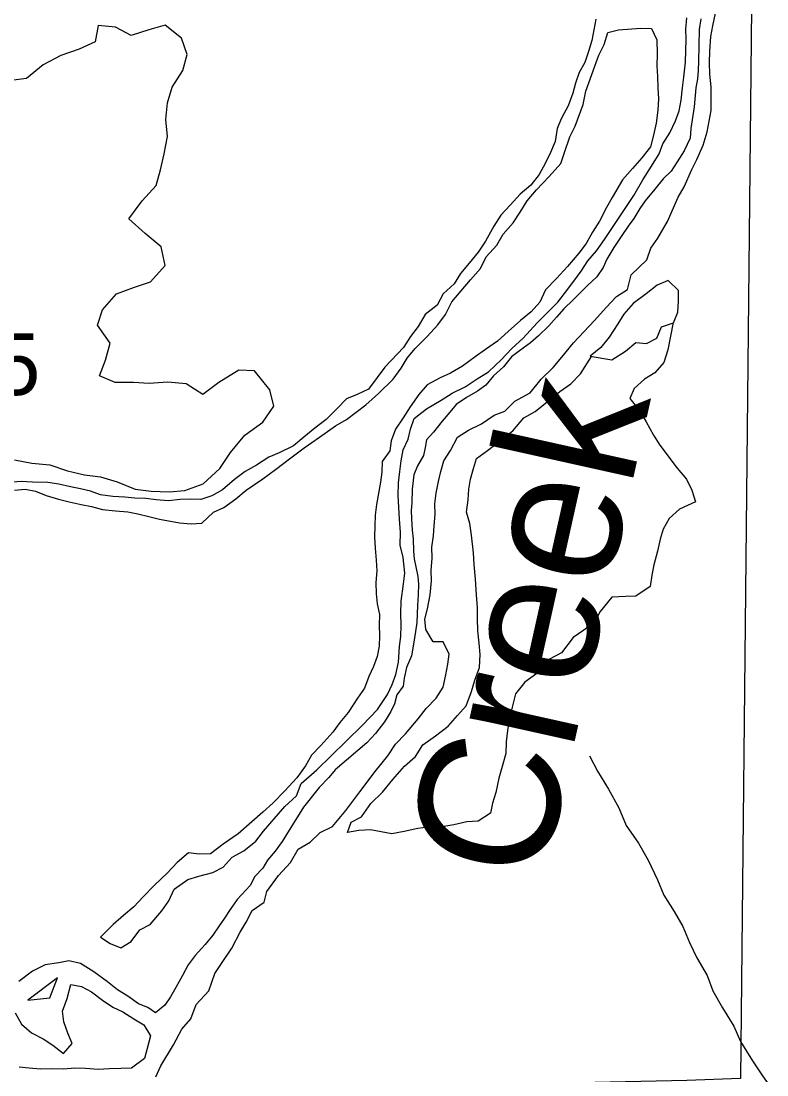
# Model space of a CAD drawing. Extents: x 0 to 34, y 0 to 22.
# Drawn here: x 2.5423 to 2.7946, y 15.4381 to 15.7948 of the extents above; entities that cross this region are included whole.
import ezdxf

# ---------------------------------------------------------------- set-up
doc = ezdxf.new("R2010")
doc.units = 0
for name, color, linetype in [('GM_X_Corporation', 7, 'Continuous'), ('GM_X_Major_Lake', 7, 'Continuous'), ('GM_X_Minor_River', 7, 'Continuous'), ('GM_X_Minor_River_Text', 7, 'Continuous'), ('GM_X_Section_Text', 7, 'Continuous')]:
    doc.layers.add(name, color=color, linetype=linetype)

msp = doc.modelspace()

# ---------------------------------------------------------------- linework, layer by layer
at = {"layer": 'GM_X_Corporation'}
msp.add_lwpolyline([(2.28152, 15.93664), (2.79079, 15.94235), (2.78571, 15.43693), (2.76751, 15.43626), (2.27529, 15.42554)], close=True, dxfattribs=at)
at = {"layer": 'GM_X_Major_Lake'}
msp.add_lwpolyline([(2.54014, 15.64632), (2.546, 15.6452), (2.55205, 15.64464), (2.55807, 15.64257), (2.56373, 15.64127), (2.56921, 15.64054), (2.57486, 15.63886), (2.58087, 15.6364), (2.58635, 15.63568), (2.59242, 15.6355), (2.59775, 15.63592), (2.60389, 15.63821), (2.60954, 15.64337), (2.61311, 15.64877), (2.61803, 15.65471), (2.62404, 15.6591), (2.6278, 15.6645), (2.62644, 15.67005), (2.6213, 15.67647), (2.61599, 15.67662), (2.60923, 15.67244), (2.6038, 15.66842), (2.59821, 15.672), (2.59196, 15.67256), (2.58568, 15.67217), (2.58038, 15.67252), (2.57411, 15.67251), (2.56886, 15.67475), (2.57091, 15.68001), (2.5724, 15.68586), (2.56821, 15.69187), (2.56988, 15.69714), (2.57459, 15.70251), (2.58073, 15.7048), (2.58609, 15.70655), (2.591, 15.71211), (2.58966, 15.71842), (2.58428, 15.72294), (2.57873, 15.72785), (2.58327, 15.73399), (2.58797, 15.73917), (2.58945, 15.74445), (2.59074, 15.74992), (2.59186, 15.75578), (2.59126, 15.7615), (2.59181, 15.76718), (2.59347, 15.77245), (2.59705, 15.77805), (2.59854, 15.78352), (2.59661, 15.78908), (2.59103, 15.79342), (2.58548, 15.79187), (2.57955, 15.78995), (2.57431, 15.79276), (2.56844, 15.79331), (2.56733, 15.78784), (2.56195, 15.78533), (2.55581, 15.78323), (2.54983, 15.77998), (2.5442, 15.77539), (2.5381, 15.77462)], dxfattribs=at)
at = {"layer": 'GM_X_Minor_River'}
for points in [[(2.7367, 15.79549), (2.73536, 15.78831), (2.7343, 15.78454), (2.73306, 15.78078), (2.73106, 15.77741), (2.72982, 15.77384), (2.72897, 15.77045), (2.72732, 15.76612), (2.72512, 15.76201), (2.72369, 15.75844), (2.723, 15.75409), (2.72137, 15.75034), (2.71955, 15.74659), (2.71755, 15.74285), (2.71479, 15.73932), (2.71109, 15.73619), (2.70776, 15.73249), (2.70463, 15.72916), (2.70225, 15.72543), (2.69944, 15.72038), (2.69687, 15.71665), (2.69392, 15.71294), (2.69097, 15.70942), (2.68878, 15.70587), (2.68508, 15.70255), (2.68307, 15.69862), (2.67899, 15.69551), (2.6766, 15.6914), (2.67403, 15.68805), (2.67165, 15.68432), (2.66538, 15.67766), (2.66281, 15.67413), (2.65986, 15.67022), (2.65601, 15.66844), (2.65236, 15.66702), (2.64923, 15.66369), (2.64552, 15.66), (2.64164, 15.65707), (2.63794, 15.65395), (2.63444, 15.65101), (2.62963, 15.64868), (2.62617, 15.64726), (2.62191, 15.64453), (2.61806, 15.64236), (2.61456, 15.63961)], [(2.67063, 15.62185), (2.67037, 15.62622), (2.66984, 15.63422), (2.66997, 15.63858), (2.67045, 15.64237), (2.67093, 15.64597), (2.67161, 15.64975), (2.67323, 15.65331), (2.67409, 15.6567), (2.67533, 15.66028), (2.67941, 15.66358), (2.68443, 15.66648), (2.6881, 15.66884), (2.69253, 15.67099), (2.6966, 15.67372), (2.70046, 15.67608), (2.70475, 15.68014), (2.70828, 15.68403), (2.71218, 15.68752), (2.71688, 15.69271), (2.72059, 15.6964), (2.72391, 15.69973), (2.72648, 15.70307), (2.72924, 15.70679), (2.7318, 15.71014), (2.73399, 15.71368), (2.73694, 15.71702), (2.73971, 15.72093), (2.74209, 15.72466), (2.74467, 15.72839), (2.74685, 15.73174), (2.74962, 15.73584), (2.75262, 15.74108), (2.7556, 15.74574), (2.75819, 15.74984), (2.75942, 15.75323), (2.7618, 15.75696), (2.76363, 15.76109), (2.76487, 15.76447), (2.76554, 15.76806), (2.76604, 15.77223), (2.76652, 15.77582), (2.76705, 15.78094), (2.76727, 15.78872), (2.76717, 15.79214), (2.76747, 15.79593)], [(2.67229, 15.55359), (2.67661, 15.5586), (2.67937, 15.56213), (2.6827, 15.56564), (2.68508, 15.56937), (2.68596, 15.57353), (2.68663, 15.57712), (2.68711, 15.58052), (2.68514, 15.58476), (2.68172, 15.58467), (2.67918, 15.58892), (2.6789, 15.59235), (2.67976, 15.59593), (2.68066, 15.60066), (2.68117, 15.60539), (2.68108, 15.60882), (2.68139, 15.61299), (2.6813, 15.61679), (2.68179, 15.62057), (2.68208, 15.62399), (2.68238, 15.62778), (2.68229, 15.63139), (2.68277, 15.63499), (2.68346, 15.63896), (2.68431, 15.64235), (2.68536, 15.64593), (2.68755, 15.64948), (2.68996, 15.65397), (2.69363, 15.65633), (2.69806, 15.65848), (2.70232, 15.6614), (2.70597, 15.66282), (2.70929, 15.66614), (2.7145, 15.66903), (2.71824, 15.67367), (2.72233, 15.67754), (2.72528, 15.68107), (2.72922, 15.68589), (2.73627, 15.69348), (2.74019, 15.69793), (2.74371, 15.70162), (2.74739, 15.70399), (2.74867, 15.70889), (2.75394, 15.71406), (2.75538, 15.71801), (2.75775, 15.72136), (2.76095, 15.72697), (2.7646, 15.73522), (2.7666, 15.73877), (2.76924, 15.74459), (2.77085, 15.74796), (2.77308, 15.75283), (2.77435, 15.75736), (2.77569, 15.76454), (2.77579, 15.76815), (2.77573, 15.77252), (2.77528, 15.7769), (2.7752, 15.7807), (2.77532, 15.78469), (2.77565, 15.78962), (2.77632, 15.79321), (2.7772, 15.79755)], [(2.77221, 15.79561), (2.77173, 15.79201), (2.77142, 15.78119), (2.77133, 15.77815), (2.77106, 15.77531), (2.7706, 15.77229), (2.77003, 15.76584), (2.76957, 15.76282), (2.76887, 15.75847), (2.76859, 15.75524), (2.76657, 15.75093), (2.76419, 15.7472), (2.7622, 15.74403), (2.75947, 15.74145), (2.75671, 15.73792), (2.75337, 15.73402), (2.75159, 15.73142), (2.74959, 15.72805), (2.74762, 15.72545), (2.74524, 15.72191), (2.74286, 15.71818), (2.74047, 15.71426), (2.73925, 15.71144), (2.73707, 15.70828), (2.73395, 15.70533), (2.72906, 15.70053), (2.72594, 15.69739), (2.72339, 15.69461), (2.72084, 15.69164), (2.71733, 15.68833), (2.7146, 15.68593), (2.71091, 15.68319), (2.7082, 15.68118), (2.70545, 15.67784), (2.70213, 15.67471), (2.69957, 15.67155), (2.69667, 15.66954), (2.693, 15.66737), (2.68951, 15.665), (2.68735, 15.6624), (2.6848, 15.65944), (2.68184, 15.65572), (2.67949, 15.65313), (2.67904, 15.65048), (2.67839, 15.64784), (2.67639, 15.64429), (2.67517, 15.64128), (2.67465, 15.63636), (2.67452, 15.6318), (2.67425, 15.62915)], [(2.54004, 15.63606), (2.54365, 15.63634), (2.54724, 15.63566), (2.55081, 15.63423), (2.55495, 15.63297), (2.55853, 15.63211), (2.56268, 15.63123), (2.56608, 15.63056), (2.56985, 15.6295), (2.5742, 15.629), (2.57837, 15.62869), (2.58177, 15.62802), (2.58554, 15.62715), (2.58912, 15.62629), (2.59592, 15.62495), (2.59989, 15.62465), (2.60351, 15.62492), (2.60741, 15.62861), (2.61088, 15.63022), (2.61495, 15.63314), (2.61845, 15.63608), (2.62406, 15.63991), (2.62833, 15.64302), (2.63357, 15.64704), (2.63803, 15.65034), (2.64326, 15.65398), (2.64868, 15.65782), (2.65235, 15.65999), (2.65895, 15.66493), (2.66323, 15.6688), (2.66812, 15.6736), (2.67088, 15.67732), (2.67287, 15.68068), (2.67563, 15.68402), (2.67973, 15.68808), (2.68326, 15.69197), (2.68582, 15.6955), (2.68804, 15.69981), (2.69432, 15.70723), (2.69766, 15.71112), (2.69967, 15.71505), (2.7032, 15.71894), (2.70539, 15.72268), (2.70873, 15.72657), (2.71111, 15.73011), (2.7135, 15.73403), (2.71664, 15.73774), (2.72095, 15.74218), (2.72487, 15.74662), (2.72612, 15.75039), (2.72798, 15.75566), (2.72979, 15.75921), (2.73246, 15.76654), (2.73335, 15.77108), (2.73644, 15.77954), (2.73769, 15.7833), (2.7395, 15.78686), (2.74075, 15.791), (2.74439, 15.79185), (2.75199, 15.79239), (2.7556, 15.79229), (2.75739, 15.78843), (2.75744, 15.78368), (2.75733, 15.7797), (2.7576, 15.77608), (2.75769, 15.77228), (2.75796, 15.76847), (2.75766, 15.76468), (2.75716, 15.76032), (2.75628, 15.75617), (2.75522, 15.75221), (2.75226, 15.7485), (2.74912, 15.74498), (2.74579, 15.74108), (2.7422, 15.73511), (2.74039, 15.73174), (2.73798, 15.72706), (2.7356, 15.72333), (2.7334, 15.71959), (2.73103, 15.71624), (2.72711, 15.71179), (2.72338, 15.70772), (2.71967, 15.70384), (2.71784, 15.69971)], [(2.73482, 15.68139), (2.74215, 15.6802), (2.74679, 15.68311), (2.75029, 15.68605), (2.75389, 15.68575), (2.75736, 15.68755), (2.75899, 15.6913), (2.76301, 15.69271), (2.76444, 15.69628), (2.76474, 15.70007), (2.76465, 15.70368), (2.76114, 15.70701), (2.75749, 15.70541), (2.7538, 15.70247), (2.74934, 15.69918), (2.7462, 15.69566), (2.74421, 15.6923), (2.74123, 15.68783), (2.73847, 15.6843), (2.73478, 15.68136)], [(2.71784, 15.69971), (2.7149, 15.69637), (2.71121, 15.69344), (2.70711, 15.68976), (2.70341, 15.68645), (2.69935, 15.68371), (2.69586, 15.68116), (2.69159, 15.67805), (2.68754, 15.6757), (2.68408, 15.67409), (2.67964, 15.67174), (2.67689, 15.6684), (2.67393, 15.66431), (2.67154, 15.66058), (2.66896, 15.65666), (2.66752, 15.65271), (2.66704, 15.64931), (2.66447, 15.64577), (2.66437, 15.64217), (2.66389, 15.63876), (2.66254, 15.6312), (2.66206, 15.6276), (2.66196, 15.624), (2.66185, 15.6202), (2.66212, 15.61639), (2.66239, 15.61239), (2.66266, 15.60878), (2.66236, 15.6048), (2.66244, 15.60099), (2.66272, 15.59757), (2.66357, 15.59393), (2.66347, 15.59032), (2.66356, 15.5869), (2.66346, 15.5833), (2.66278, 15.5797), (2.66155, 15.57632), (2.65993, 15.57295), (2.65849, 15.569), (2.65612, 15.56565), (2.65294, 15.5608), (2.65019, 15.55746), (2.64782, 15.55411), (2.6437, 15.54967), (2.64057, 15.54634), (2.63857, 15.54279), (2.63561, 15.53869), (2.63149, 15.53425), (2.62758, 15.53018), (2.62407, 15.52705), (2.62037, 15.52374), (2.6157, 15.5197), (2.61067, 15.51623), (2.6064, 15.51294), (2.6026, 15.51286), (2.599, 15.51334), (2.59511, 15.51003), (2.59179, 15.50652), (2.5873, 15.50228), (2.58358, 15.49839), (2.58045, 15.49506), (2.57695, 15.49212), (2.57344, 15.489), (2.56914, 15.48475), (2.5725, 15.48256), (2.57606, 15.48113), (2.57954, 15.48331), (2.5825, 15.48722), (2.58597, 15.48902), (2.5899, 15.49365), (2.59227, 15.497), (2.59409, 15.50094), (2.59874, 15.50423), (2.60239, 15.50545), (2.60717, 15.50664), (2.61063, 15.50844), (2.61377, 15.51177), (2.61763, 15.51394), (2.62171, 15.51724), (2.62427, 15.52059), (2.63153, 15.52893), (2.63543, 15.53262), (2.63707, 15.53675), (2.64233, 15.54135), (2.64721, 15.54615), (2.65229, 15.55113), (2.65776, 15.55648), (2.66284, 15.56184), (2.66622, 15.56688), (2.66783, 15.57025), (2.66906, 15.57363), (2.66994, 15.57779), (2.67028, 15.5831), (2.67076, 15.5865), (2.67087, 15.5903), (2.67079, 15.59429), (2.67091, 15.59847), (2.67165, 15.60434), (2.67213, 15.60793), (2.67152, 15.61327), (2.6705, 15.61748), (2.67063, 15.62185)], [(2.76115, 15.6836), (2.76299, 15.69285)], [(2.67993, 15.52202), (2.6765, 15.52155), (2.67192, 15.52054), (2.66772, 15.51972), (2.66054, 15.52106), (2.65655, 15.5208), (2.65273, 15.52015), (2.65397, 15.52372), (2.65744, 15.52552), (2.66061, 15.52999), (2.66452, 15.53387), (2.66805, 15.53814), (2.67198, 15.54258), (2.67568, 15.5459), (2.67826, 15.54981), (2.68252, 15.55292), (2.68679, 15.55621), (2.68993, 15.55973), (2.69287, 15.56307), (2.69472, 15.56795), (2.69578, 15.57172), (2.69742, 15.57605), (2.69755, 15.58041), (2.69727, 15.58422), (2.69682, 15.58841), (2.69675, 15.59259), (2.69667, 15.59621), (2.69641, 15.60058), (2.69599, 15.60592), (2.69556, 15.61087), (2.6953, 15.61487), (2.69471, 15.62077), (2.69406, 15.62478), (2.69303, 15.62861), (2.69353, 15.63278), (2.69382, 15.63638), (2.6943, 15.63978), (2.69535, 15.64336), (2.6964, 15.64675), (2.70008, 15.6495), (2.70396, 15.65242), (2.70862, 15.65609), (2.71236, 15.66054), (2.71622, 15.66271), (2.71971, 15.66546), (2.72457, 15.6695), (2.72825, 15.67205), (2.73157, 15.67538), (2.73527, 15.68126)], [(2.76107, 15.68357), (2.75978, 15.67931), (2.75665, 15.67579), (2.75317, 15.67361), (2.74966, 15.67048), (2.74823, 15.66711), (2.75171, 15.66264), (2.7537, 15.65916), (2.75623, 15.65472), (2.75841, 15.65123), (2.76427, 15.64346), (2.76739, 15.63976), (2.76918, 15.6361), (2.7704, 15.63208), (2.76501, 15.62957), (2.7615, 15.62645), (2.7595, 15.62289), (2.75846, 15.6195), (2.75758, 15.61535), (2.75631, 15.61083), (2.75564, 15.60724), (2.75515, 15.60345), (2.75031, 15.60017), (2.74689, 15.60008), (2.74214, 15.59984), (2.73821, 15.59501), (2.7364, 15.59145), (2.73271, 15.58871), (2.72903, 15.58615), (2.72509, 15.58095), (2.72104, 15.57879), (2.71673, 15.57397), (2.71266, 15.57105), (2.70951, 15.56715), (2.70843, 15.56262), (2.70736, 15.55828), (2.70687, 15.55468), (2.70639, 15.5509), (2.70627, 15.54691), (2.70522, 15.54333), (2.70395, 15.53862), (2.70286, 15.53371), (2.70181, 15.53013), (2.70114, 15.52673), (2.69689, 15.524), (2.69308, 15.52373), (2.68869, 15.52272), (2.68468, 15.52208), (2.67993, 15.52202)], [(2.61456, 15.63961), (2.61047, 15.63612), (2.60681, 15.63414), (2.60317, 15.63291), (2.59975, 15.63301), (2.59614, 15.63292), (2.59214, 15.63247), (2.58798, 15.63278), (2.58457, 15.63326), (2.58078, 15.63337), (2.57737, 15.63366), (2.57339, 15.63396), (2.56923, 15.63446), (2.56585, 15.6357), (2.56245, 15.63655), (2.55906, 15.63722), (2.55509, 15.6381), (2.55131, 15.63859), (2.54619, 15.63873), (2.5424, 15.63903), (2.53802, 15.63859)], [(2.67425, 15.62915), (2.67436, 15.6263), (2.67463, 15.62249), (2.67493, 15.61963), (2.675, 15.61545), (2.67531, 15.61278), (2.67597, 15.60953), (2.67647, 15.60686), (2.67677, 15.60419), (2.67667, 15.60058), (2.67637, 15.59698), (2.67621, 15.59129), (2.67575, 15.58826), (2.67505, 15.58391), (2.67437, 15.57994), (2.67274, 15.576), (2.67188, 15.57241), (2.67161, 15.56976), (2.66944, 15.56678), (2.66859, 15.56377), (2.66738, 15.56114), (2.66519, 15.5576), (2.66223, 15.55369), (2.65929, 15.55055), (2.65618, 15.54798), (2.64859, 15.54136), (2.64643, 15.53876), (2.64311, 15.53544), (2.63779, 15.52875), (2.63361, 15.52184), (2.63063, 15.51718), (2.62825, 15.51382), (2.6257, 15.51086), (2.6241, 15.50805), (2.62137, 15.50528), (2.61976, 15.50229), (2.61545, 15.49748), (2.61307, 15.49412), (2.61109, 15.49114), (2.60931, 15.48853), (2.60713, 15.48537), (2.60457, 15.48221), (2.60124, 15.47851), (2.59887, 15.47534), (2.59687, 15.47179), (2.59466, 15.46768), (2.59287, 15.4645), (2.59089, 15.46171), (2.58778, 15.45913), (2.58517, 15.46092)], [(2.58792, 15.43747), (2.58955, 15.44123), (2.59392, 15.44832), (2.59673, 15.45356), (2.59968, 15.45708), (2.60153, 15.46197), (2.60584, 15.46659), (2.6079, 15.47242), (2.61028, 15.47616), (2.61365, 15.481), (2.61646, 15.48643), (2.61846, 15.48979), (2.62047, 15.49372), (2.62454, 15.49664), (2.6254, 15.50023), (2.62935, 15.50562), (2.63346, 15.51006), (2.63606, 15.51455), (2.64011, 15.5169), (2.64343, 15.52023), (2.64767, 15.52219), (2.65219, 15.52757), (2.65692, 15.5339), (2.66205, 15.54078), (2.66638, 15.54616), (2.66896, 15.55008), (2.67229, 15.55359)], [(2.73454, 15.5461), (2.73724, 15.54089), (2.74105, 15.53489), (2.74448, 15.52852), (2.74697, 15.52256), (2.75116, 15.51655), (2.75441, 15.51076), (2.75764, 15.5042), (2.75977, 15.49901), (2.76322, 15.4934), (2.76612, 15.48838), (2.76843, 15.48299), (2.77094, 15.47779), (2.77438, 15.4718), (2.77632, 15.46662), (2.77957, 15.46083), (2.78338, 15.45464), (2.7857, 15.44944), (2.78969, 15.44286), (2.79315, 15.43782), (2.79916, 15.42907)], [(2.58517, 15.46092), (2.58198, 15.46215), (2.57845, 15.46472), (2.5749, 15.46692), (2.57156, 15.46967), (2.56691, 15.47304), (2.56243, 15.47582), (2.55847, 15.4767), (2.55504, 15.47604), (2.55046, 15.47541), (2.54622, 15.47325), (2.54157, 15.46978)], [(2.5546, 15.471), (2.54461, 15.46342), (2.55204, 15.46416)], [(2.55204, 15.46416), (2.5546, 15.471)], [(2.54032, 15.45917), (2.54248, 15.45531), (2.54582, 15.45237), (2.54975, 15.45035), (2.5531, 15.44817), (2.55663, 15.4454), (2.55957, 15.44874), (2.55815, 15.4522), (2.55674, 15.45604), (2.55628, 15.45966), (2.55792, 15.46399), (2.55919, 15.4687), (2.56278, 15.46803), (2.56615, 15.46622), (2.56987, 15.46345), (2.5734, 15.46107), (2.57678, 15.45945), (2.5805, 15.45706), (2.58386, 15.45507), (2.58604, 15.4514), (2.58497, 15.44706), (2.58411, 15.44366), (2.57965, 15.44037), (2.57604, 15.44029), (2.57224, 15.4402), (2.56844, 15.43993), (2.56408, 15.44025), (2.56047, 15.44035), (2.55667, 15.44008), (2.5525, 15.4402), (2.54889, 15.44012), (2.5451, 15.44042), (2.54169, 15.44071)]]:
    msp.add_lwpolyline(points, dxfattribs=at)

# ---------------------------------------------------------------- texts
at = {"layer": 'GM_X_Minor_River_Text'}
msp.add_text('Creek', height=0.047383, rotation=77.4539, dxfattribs=at).set_placement((2.71867, 15.5021))
at = {"layer": 'GM_X_Section_Text'}
msp.add_text('35', height=0.020928, rotation=0, dxfattribs=at).set_placement((2.51767, 15.66826))

doc.saveas('drawing.dxf')
